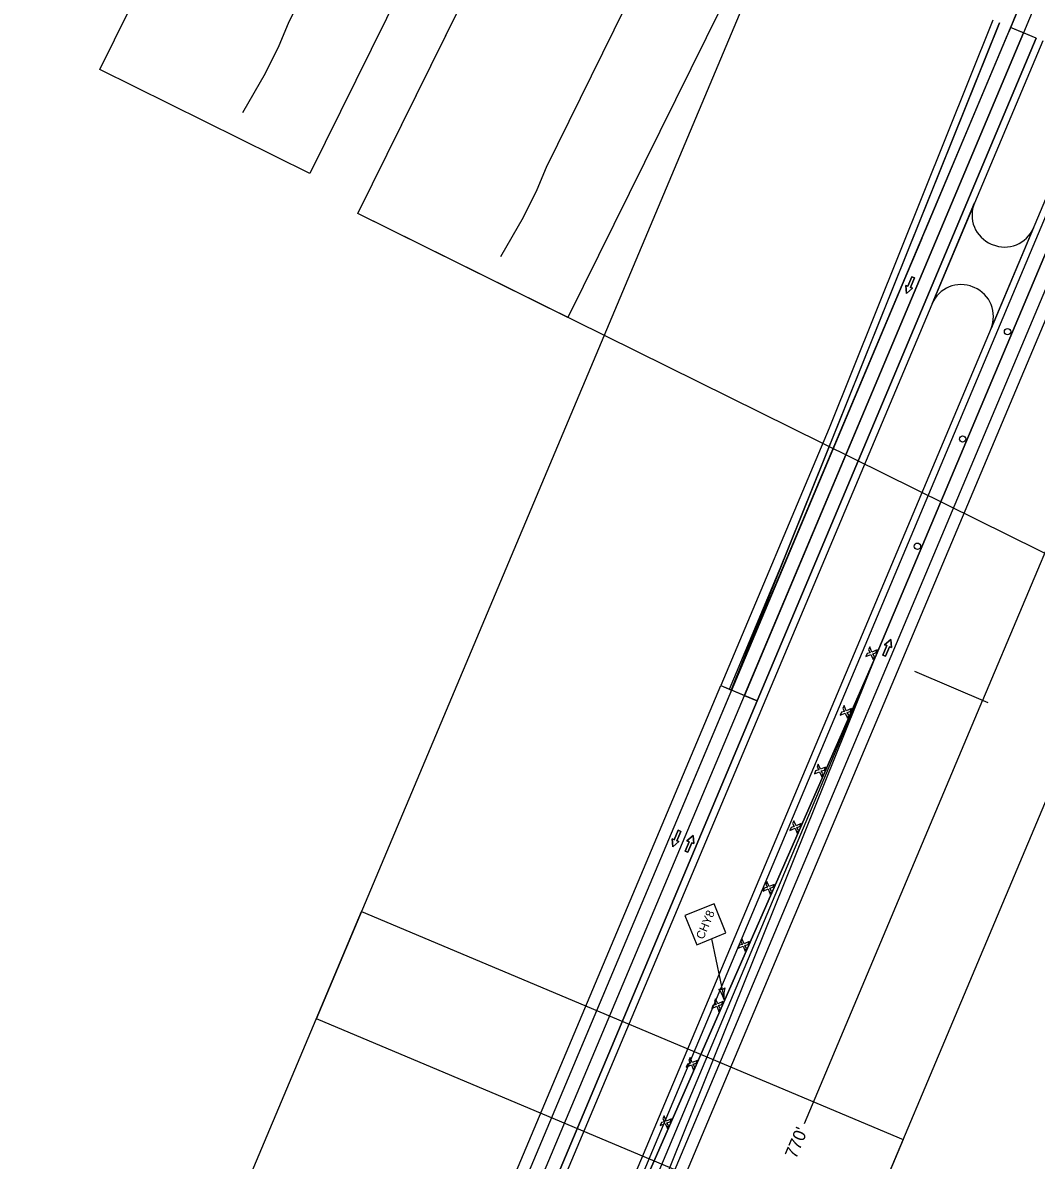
# Model space of a CAD drawing. Extents: x 14104283 to 14128447, y 8633203 to 8671666.
# Drawn here: x 14117804 to 14118675, y 8667040 to 8668018 of the extents above; entities that cross this region are included whole.
import ezdxf

# ---------------------------------------------------------------- set-up
doc = ezdxf.new("R2010")
doc.units = 0
for name, color, linetype in [('Cell', 7, 'Continuous'), ('Default', 7, 'Continuous'), ('dsnNonPlotable', 7, 'Continuous'), ('dsnPaintExistingBrokenLaneLineWhite', 7, 'Continuous'), ('dsnPaintExistingEdgeLineLeftYellow', 7, 'Continuous'), ('dsnPaintExistingEdgeLineRightWhite', 7, 'Continuous'), ('dsnPaintPlaceChannelizingLaneYellow', 7, 'Continuous'), ('dsnPaintRemoveChannelizingWhite', 7, 'Continuous'), ('dsnShadingPaved', 7, 'Continuous'), ('dsnStdLabel', 7, 'Continuous'), ('dsnStgShadingPrevPav', 7, 'Continuous'), ('dsnTapePlaceChannelizingLaneYellow', 7, 'Continuous'), ('dsnTapeRemoveChannelizingWhite', 7, 'Continuous'), ('dsnTextFinalPlan', 7, 'Continuous'), ('dsnTextOverlapEven', 7, 'Continuous'), ('Level 2', 7, 'Continuous'), ('Level 5', 7, 'Continuous'), ('Terrain', 7, 'Continuous')]:
    doc.layers.add(name, color=color, linetype=linetype)

msp = doc.modelspace()

# ---------------------------------------------------------------- linework, layer by layer
at = {"layer": 'Cell'}
for p, q in [((14118529.73, 8667475.55), (14118528.7, 8667473)), ((14118528.7, 8667473), (14118533.09, 8667474.87)), ((14118532.47, 8667476.33), (14118529.73, 8667475.55)), ((14118532.06, 8667481.35), (14118531.04, 8667478.8)), ((14118531.04, 8667478.8), (14118532.47, 8667476.33)), ((14118533.93, 8667476.96), (14118532.06, 8667481.35)), ((14118533.09, 8667474.87), (14118534.96, 8667470.48)), ((14118538.32, 8667478.83), (14118533.93, 8667476.96)), ((14118534.56, 8667475.49), (14118537.3, 8667476.28)), ((14118535.99, 8667473.03), (14118534.56, 8667475.49)), ((14118534.96, 8667470.48), (14118535.99, 8667473.03)), ((14118537.3, 8667476.28), (14118538.32, 8667478.83)), ((14118507.69, 8667425.16), (14118506.66, 8667422.61)), ((14118506.66, 8667422.61), (14118511.05, 8667424.48)), ((14118510.43, 8667425.95), (14118507.69, 8667425.16)), ((14118510.02, 8667430.96), (14118509, 8667428.41)), ((14118509, 8667428.41), (14118510.43, 8667425.95)), ((14118511.89, 8667426.57), (14118510.02, 8667430.96)), ((14118511.05, 8667424.48), (14118512.92, 8667420.09)), ((14118516.28, 8667428.44), (14118511.89, 8667426.57)), ((14118512.52, 8667425.1), (14118515.26, 8667425.89)), ((14118513.95, 8667422.64), (14118512.52, 8667425.1)), ((14118515.26, 8667425.89), (14118516.28, 8667428.44)), ((14118512.92, 8667420.09), (14118513.95, 8667422.64)), ((14118488.27, 8667375.61), (14118485.53, 8667374.82)), ((14118487.86, 8667380.62), (14118486.84, 8667378.07)), ((14118486.84, 8667378.07), (14118488.27, 8667375.61)), ((14118489.73, 8667376.23), (14118487.86, 8667380.62)), ((14118494.13, 8667378.1), (14118489.73, 8667376.23)), ((14118490.36, 8667374.77), (14118493.1, 8667375.55)), ((14118493.1, 8667375.55), (14118494.13, 8667378.1)), ((14118485.53, 8667374.82), (14118484.5, 8667372.27)), ((14118484.5, 8667372.27), (14118488.89, 8667374.14)), ((14118488.89, 8667374.14), (14118490.76, 8667369.75)), ((14118491.79, 8667372.3), (14118490.36, 8667374.77)), ((14118490.76, 8667369.75), (14118491.79, 8667372.3)), ((14118464.48, 8667326.27), (14118463.46, 8667323.72)), ((14118467.22, 8667327.05), (14118464.48, 8667326.27)), ((14118466.82, 8667332.06), (14118465.79, 8667329.51)), ((14118465.79, 8667329.51), (14118467.22, 8667327.05)), ((14118468.69, 8667327.67), (14118466.82, 8667332.06)), ((14118473.08, 8667329.54), (14118468.69, 8667327.67)), ((14118469.31, 8667326.21), (14118472.05, 8667326.99)), ((14118470.74, 8667323.75), (14118469.31, 8667326.21)), ((14118472.05, 8667326.99), (14118473.08, 8667329.54)), ((14118463.46, 8667323.72), (14118467.85, 8667325.59)), ((14118467.85, 8667325.59), (14118469.72, 8667321.19)), ((14118469.72, 8667321.19), (14118470.74, 8667323.75)), ((14118443.68, 8667279.89), (14118442.65, 8667277.34)), ((14118442.65, 8667277.34), (14118444.09, 8667274.87)), ((14118445.55, 8667275.5), (14118443.68, 8667279.89)), ((14118449.94, 8667277.36), (14118445.55, 8667275.5)), ((14118448.91, 8667274.81), (14118449.94, 8667277.36)), ((14118441.35, 8667274.09), (14118440.32, 8667271.54)), ((14118440.32, 8667271.54), (14118444.71, 8667273.41)), ((14118444.09, 8667274.87), (14118441.35, 8667274.09)), ((14118444.71, 8667273.41), (14118446.58, 8667269.02)), ((14118446.17, 8667274.03), (14118448.91, 8667274.81)), ((14118447.61, 8667271.57), (14118446.17, 8667274.03)), ((14118446.58, 8667269.02), (14118447.61, 8667271.57)), ((14118422.2, 8667230.76), (14118421.18, 8667228.21)), ((14118424.07, 8667226.37), (14118422.2, 8667230.76)), ((14118419.87, 8667224.96), (14118418.84, 8667222.41)), ((14118418.84, 8667222.41), (14118423.23, 8667224.28)), ((14118422.61, 8667225.74), (14118419.87, 8667224.96)), ((14118421.18, 8667228.21), (14118422.61, 8667225.74)), ((14118423.23, 8667224.28), (14118425.1, 8667219.89)), ((14118428.46, 8667228.24), (14118424.07, 8667226.37)), ((14118424.7, 8667224.9), (14118427.44, 8667225.68)), ((14118426.13, 8667222.44), (14118424.7, 8667224.9)), ((14118425.1, 8667219.89), (14118426.13, 8667222.44)), ((14118427.44, 8667225.68), (14118428.46, 8667228.24)), ((14118397.26, 8667173.31), (14118396.23, 8667170.76)), ((14118396.23, 8667170.76), (14118400.63, 8667172.63)), ((14118400, 8667174.1), (14118397.26, 8667173.31)), ((14118399.6, 8667179.11), (14118398.57, 8667176.56)), ((14118398.57, 8667176.56), (14118400, 8667174.1)), ((14118401.47, 8667174.72), (14118399.6, 8667179.11)), ((14118400.63, 8667172.63), (14118402.5, 8667168.24)), ((14118405.86, 8667176.59), (14118401.47, 8667174.72)), ((14118402.09, 8667173.25), (14118404.83, 8667174.04)), ((14118403.52, 8667170.79), (14118402.09, 8667173.25)), ((14118402.5, 8667168.24), (14118403.52, 8667170.79)), ((14118404.83, 8667174.04), (14118405.86, 8667176.59)), ((14118375.37, 8667122.86), (14118374.35, 8667120.31)), ((14118374.35, 8667120.31), (14118378.74, 8667122.18)), ((14118378.11, 8667123.64), (14118375.37, 8667122.86)), ((14118377.71, 8667128.66), (14118376.68, 8667126.11)), ((14118376.68, 8667126.11), (14118378.11, 8667123.64)), ((14118379.58, 8667124.27), (14118377.71, 8667128.66)), ((14118378.74, 8667122.18), (14118380.61, 8667117.79)), ((14118383.97, 8667126.14), (14118379.58, 8667124.27)), ((14118380.2, 8667122.8), (14118382.94, 8667123.58)), ((14118381.63, 8667120.34), (14118380.2, 8667122.8)), ((14118382.94, 8667123.58), (14118383.97, 8667126.14)), ((14118380.61, 8667117.79), (14118381.63, 8667120.34)), ((14118352.99, 8667072.61), (14118351.97, 8667070.06)), ((14118351.97, 8667070.06), (14118356.36, 8667071.93)), ((14118355.73, 8667073.4), (14118352.99, 8667072.61)), ((14118355.33, 8667078.41), (14118354.3, 8667075.86)), ((14118354.3, 8667075.86), (14118355.73, 8667073.4)), ((14118357.2, 8667074.02), (14118355.33, 8667078.41)), ((14118356.36, 8667071.93), (14118358.23, 8667067.54)), ((14118361.59, 8667075.89), (14118357.2, 8667074.02)), ((14118357.82, 8667072.56), (14118360.56, 8667073.34)), ((14118359.25, 8667070.09), (14118357.82, 8667072.56)), ((14118360.56, 8667073.34), (14118361.59, 8667075.89)), ((14118358.23, 8667067.54), (14118359.25, 8667070.09))]:
    msp.add_line(p, q, dxfattribs=at)
for points in [[(14118545.58, 8667473.4), (14118543.27, 8667474.35), (14118546.59, 8667482.45), (14118544.85, 8667483.16), (14118550.12, 8667487.76), (14118550.64, 8667480.79), (14118548.9, 8667481.5)], [(14118367.3, 8667323.84), (14118369.62, 8667322.89), (14118366.29, 8667314.79), (14118368.03, 8667314.08), (14118362.76, 8667309.49), (14118362.25, 8667316.45), (14118363.98, 8667315.74)], [(14118375.73, 8667304.96), (14118373.42, 8667305.91), (14118376.74, 8667314), (14118375, 8667314.71), (14118380.27, 8667319.31), (14118380.78, 8667312.34), (14118379.05, 8667313.05)]]:
    msp.add_lwpolyline(points, close=True, dxfattribs=at)
for points in [[(14118548.9, 8667481.5), (14118550.64, 8667480.79), (14118550.12, 8667487.76), (14118544.85, 8667483.16), (14118546.59, 8667482.45), (14118543.27, 8667474.35), (14118545.58, 8667473.4), (14118548.9, 8667481.5)], [(14118363.98, 8667315.74), (14118362.25, 8667316.45), (14118362.76, 8667309.49), (14118368.03, 8667314.08), (14118366.29, 8667314.79), (14118369.62, 8667322.89), (14118367.3, 8667323.84), (14118363.98, 8667315.74)], [(14118379.05, 8667313.05), (14118380.78, 8667312.34), (14118380.27, 8667319.31), (14118375, 8667314.71), (14118376.74, 8667314), (14118373.42, 8667305.91), (14118375.73, 8667304.96), (14118379.05, 8667313.05)]]:
    msp.add_lwpolyline(points, dxfattribs=at)
for centre in [(14118650.49, 8667752.2), (14118611.87, 8667659.96), (14118573.01, 8667567.82)]:
    msp.add_circle(centre, 2.75, dxfattribs=at)
at = {"layer": 'Default'}
msp.add_line((14118435.37, 8667434.94), (14118413.25, 8667444.25), dxfattribs=at)
for points in [[(14118413.25, 8667444.25), (14110818.39, 8649409.15), (14109142.61, 8645431.44)], [(14109164.73, 8645422.12), (14110840.51, 8649399.84), (14118435.37, 8667434.94)]]:
    msp.add_lwpolyline(points, dxfattribs=at)
at = {"layer": 'dsnNonPlotable'}
for points in [[(14118092.03, 8667853.71), (14118786.76, 8669258.84), (14119692.14, 8668811.2), (14118997.41, 8667406.07)], [(14118056.48, 8667161.91), (14118665.06, 8668606.45), (14119130.44, 8668410.38), (14118521.87, 8666965.84)], [(14117486.73, 8665809.52), (14118095.31, 8667254.06), (14118560.69, 8667058), (14117952.12, 8665613.46)]]:
    msp.add_lwpolyline(points, close=True, dxfattribs=at)
at = {"layer": 'dsnPaintExistingBrokenLaneLineWhite'}
for p, q in [((14118664.08, 8668008.96), (14118424.31, 8667439.59)), ((14114932.53, 8658913.38), (14118537.63, 8667474.22)), ((14110829.45, 8649404.5), (14118424.31, 8667439.59))]:
    msp.add_line(p, q, dxfattribs=at)
msp.add_arc((14123732.96, 8665874.38), 5500, 152.69211, 157.1633, dxfattribs=at)
at = {"layer": 'dsnPaintExistingEdgeLineLeftYellow'}
for p, q in [((14115900.95, 8661243.95), (14118759.37, 8668031.7)), ((14118675.14, 8668004.3), (14118435.37, 8667434.94)), ((14118435.37, 8667434.94), (14115816.14, 8661215.2))]:
    msp.add_line(p, q, dxfattribs=at)
at = {"layer": 'dsnPaintExistingEdgeLineRightWhite'}
for p, q in [((14110924.38, 8649364.51), (14118874.68, 8668243.67)), ((14118643.53, 8668017.62), (14118412.94, 8667444.38)), ((14118413.25, 8667444.25), (14115798.75, 8661235.75))]:
    msp.add_line(p, q, dxfattribs=at)
at = {"layer": 'dsnPaintPlaceChannelizingLaneYellow'}
msp.add_line((14118537.63, 8667474.22), (14118770.49, 8668027.18), dxfattribs=at)
at = {"layer": 'dsnPaintRemoveChannelizingWhite'}
msp.add_line((14118766.99, 8668018.87), (14118537.63, 8667474.22), dxfattribs=at)
at = {"layer": 'dsnShadingPaved'}
for p, q in [((14118249.84, 8666759.92), (14118874.67, 8668243.66)), ((14118528.39, 8667730.93), (14118643.53, 8668017.62)), ((14118766.99, 8668018.87), (14118537.63, 8667474.22)), ((14118675.14, 8668004.3), (14118653.02, 8668013.62)), ((14118646.49, 8667998.13), (14118579.27, 8667838.49)), ((14118576.7, 8667832.39), (14118534.18, 8667731.73)), ((14118534.18, 8667731.73), (14118412.93, 8667443.47)), ((14118412.93, 8667443.47), (14118528.39, 8667730.93)), ((14118537.63, 8667474.22), (14118227.96, 8666769.13))]:
    msp.add_line(p, q, dxfattribs=at)
for points in [[(14118653.02, 8668013.62), (14118412.94, 8667444.38), (14118424.31, 8667439.59), (14118664.08, 8668008.96)], [(14118435.37, 8667434.94), (14118675.14, 8668004.3), (14118664.08, 8668008.96), (14118424.15, 8667439.66)]]:
    msp.add_lwpolyline(points, close=True, dxfattribs=at)
for centre, radius, start in [((14123732.96, 8665874.38), 5512, 153.16925), ((14123265.63, 8666052.94), 5012, 155.80033)]:
    msp.add_arc(centre, radius, start, 157.1633, dxfattribs=at)
at = {"layer": 'dsnStdLabel'}
for p, q in [((14118784.64, 8667804.99), (14118628.95, 8667435.44)), ((14118570.4, 8667460.41), (14118633.55, 8667433.48)), ((14118629.06, 8667435.71), (14118475.65, 8667071.56)), ((14118395.96, 8667230.56), (14118407.17, 8667177.18))]:
    msp.add_line(p, q, dxfattribs=at)
msp.add_lwpolyline([(14118383.45, 8667225.47), (14118408.46, 8667235.65), (14118398.28, 8667260.66), (14118373.27, 8667250.48)], close=True, dxfattribs=at)
for centre, radius, start, end in [((14118403.21, 8667196.01), 8.86, 264.12916, 299.59761), ((14118384.71, 8667172.47), 22.95, 11.86334, 39.9346), ((14118429.63, 8667181.9), 22.95, 163.79218, 191.86349)]:
    msp.add_arc(centre, radius, start, end, dxfattribs=at)
at = {"layer": 'dsnStgShadingPrevPav'}
for p, q in [((14115895.65, 8661246.83), (14118811.53, 8668171.01)), ((14118848.39, 8668155.49), (14115932.51, 8661231.3)), ((14118653.02, 8668013.62), (14115794.02, 8661224.52)), ((14118652.65, 8668013.06), (14118415.89, 8667450.85)), ((14118457.98, 8667555.62), (14118643.53, 8668017.62)), ((14118457.98, 8667555.62), (14118643.53, 8668017.62)), ((14118637.96, 8668019.85), (14118497.16, 8667669.27)), ((14115816.14, 8661215.2), (14118675.14, 8668004.3)), ((14115816.14, 8661215.2), (14118675.14, 8668004.3)), ((14118680.66, 8668001.98), (14115821.67, 8661212.88)), ((14118585.57, 8667776.15), (14118622.05, 8667862.79)), ((14118672.74, 8667841.44), (14118636.26, 8667754.81)), ((14118636.45, 8667827.42), (14118637.38, 8667827.04)), ((14118621.85, 8667790.17), (14118620.93, 8667790.56)), ((14118497.16, 8667669.27), (14118404.03, 8667448.13)), ((14118411.4, 8667445.03), (14118457.98, 8667555.62)), ((14118411.4, 8667445.03), (14118457.98, 8667555.62)), ((14110809.18, 8649413.03), (14118404.03, 8667448.13)), ((14118413.25, 8667444.25), (14110818.39, 8649409.15)), ((14118404.03, 8667448.13), (14118411.4, 8667445.03)), ((14118404.03, 8667448.13), (14118413.25, 8667444.25)), ((14118413.25, 8667444.25), (14118411.4, 8667445.03)), ((14118415.89, 8667450.85), (14118413.13, 8667444.3))]:
    msp.add_line(p, q, dxfattribs=at)
for centre, radius, start, end in [((14123732.96, 8665874.38), 5512, 146.42562, 157.1633), ((14123732.59, 8665873.82), 5512, 150.36196, 157.1633), ((14118646.93, 8667852.31), 27, 157.1633, 247.1633), ((14118647.86, 8667851.92), 27, 247.1633, 337.1633), ((14118610.45, 8667765.68), 27, 67.1633, 157.1633), ((14118611.37, 8667765.29), 27, 337.1633, 67.1633)]:
    msp.add_arc(centre, radius, start, end, dxfattribs=at)
at = {"layer": 'dsnTapePlaceChannelizingLaneYellow'}
msp.add_line((14118227.96, 8666769.13), (14118537.63, 8667474.22), dxfattribs=at)
at = {"layer": 'dsnTapeRemoveChannelizingWhite'}
msp.add_line((14118249.84, 8666759.92), (14118537.63, 8667474.22), dxfattribs=at)
at = {"layer": 'dsnTextFinalPlan'}
for points in [[(14117870.36, 8667977.42), (14118384.92, 8669018.16), (14118565.56, 8668928.85), (14118050.99, 8667888.12)], [(14118092.03, 8667853.71), (14118606.59, 8668894.44), (14118787.23, 8668805.14), (14118272.66, 8667764.4)]]:
    msp.add_lwpolyline(points, close=True, dxfattribs=at)
at = {"layer": 'dsnTextOverlapEven'}
msp.add_lwpolyline([(14117870.36, 8667977.42), (14118384.92, 8669018.16), (14118565.56, 8668928.85), (14118050.99, 8667888.12)], close=True, dxfattribs=at)
at = {"layer": 'Level 2'}
msp.add_lwpolyline([(14118570.55, 8667798.33), (14118568.24, 8667799.3), (14118564.85, 8667791.24), (14118563.12, 8667791.96), (14118563.57, 8667784.99), (14118568.88, 8667789.54), (14118567.15, 8667790.26)], close=True, dxfattribs=at)
at = {"layer": 'Level 5'}
msp.add_lwpolyline([(14118567.15, 8667790.26), (14118568.88, 8667789.54), (14118563.57, 8667784.99), (14118563.12, 8667791.96), (14118564.85, 8667791.24), (14118568.24, 8667799.3), (14118570.55, 8667798.33), (14118567.15, 8667790.26)], dxfattribs=at)
at = {"layer": 'Terrain'}
for p, q in [((14118032.46, 8668017.23), (14118100.54, 8668154.92)), ((14118254.13, 8667893.51), (14118322.21, 8668031.21))]:
    msp.add_line(p, q, dxfattribs=at)
for points in [[(14117993.44, 8667940.37), (14118012.83, 8667974.21), (14118024.64, 8667998.1), (14118032.46, 8668017.23)], [(14118215.11, 8667816.65), (14118234.5, 8667850.5), (14118246.3, 8667874.39), (14118254.13, 8667893.51)]]:
    msp.add_lwpolyline(points, dxfattribs=at)

# ---------------------------------------------------------------- texts
at = {"layer": 'dsnStdLabel'}
for s, height, p in [('CHY8', 7.2, (14118389.06, 8667229.51)), ("770'", 10.8, (14118468.63, 8667041))]:
    msp.add_text(s, height=height, rotation=67.1547, dxfattribs=at).set_placement(p)

doc.saveas('drawing.dxf')
